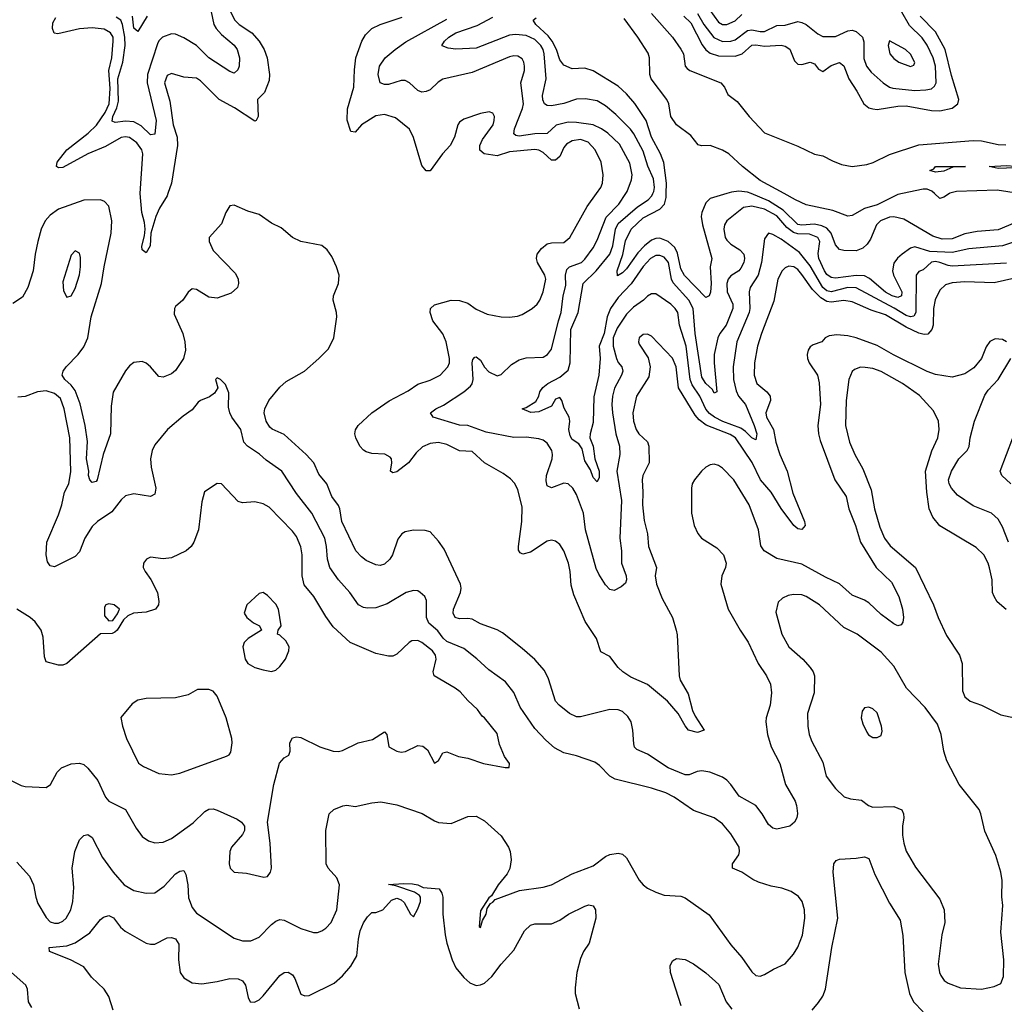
# Model space of a CAD drawing. Header units: inches. Extents: x 1305375 to 1407406, y 744550 to 841633.
# Tile 276 of 509: x 1352804 to 1357519, y 766118 to 770833. Entities that reach past the tile are written whole.
import ezdxf

# ---------------------------------------------------------------- set-up
doc = ezdxf.new("R2010")
doc.units = ezdxf.units.IN
doc.header["$MEASUREMENT"] = 0
doc.layers.add('B3756', color=7, linetype='Continuous')
doc.layers.add('B3757', color=7, linetype='Continuous')

msp = doc.modelspace()

# ---------------------------------------------------------------- linework, layer by layer
at = {"layer": 'B3756', "color": 5}
for points, elevation in [([(1353513.5, 770000), (1353510, 769990), (1353472.5, 769930), (1353455.9, 769890), (1353431.2, 769810), (1353428.5, 769750), (1353410, 769716.9), (1353390.8, 769730.8), (1353388.2, 769748.2), (1353401.6, 769798.4), (1353403.9, 769830), (1353401.3, 769861.3), (1353388.1, 769910), (1353380.4, 770000)], 980), ([(1357570, 769595.6), (1357470, 769573.1), (1357330, 769577.5), (1357270, 769573.3), (1357237.2, 769562.8), (1357210, 769537.4), (1357188.5, 769491.5), (1357180.1, 769450), (1357177.8, 769370), (1357171.8, 769350), (1357152.5, 769327.5), (1357135.3, 769324.7), (1357110, 769331.5), (1357050, 769359.9), (1356950, 769420.1), (1356882.3, 769442.3), (1356790, 769481.3), (1356750, 769487.8), (1356690, 769479.5), (1356670, 769482.9), (1356640.6, 769500.6), (1356600.3, 769540.3), (1356550, 769612.5), (1356530, 769635.9), (1356510.7, 769650), (1356487.9, 769652.1), (1356470, 769644.6), (1356454.7, 769630), (1356434.4, 769590), (1356415.5, 769484.5), (1356355.7, 769330), (1356337.4, 769270), (1356323.4, 769190), (1356321.3, 769130), (1356333.6, 769090), (1356381.5, 769050), (1356397.7, 769030), (1356399.5, 769010), (1356377.2, 768950), (1356380.9, 768930), (1356414.4, 768870), (1356425.3, 768810), (1356443.8, 768750), (1356479.3, 768670), (1356506.1, 768566.1), (1356562.5, 768430), (1356565.2, 768410), (1356550, 768390.8), (1356530, 768394.8), (1356510.8, 768410), (1356450, 768492.4), (1356402.6, 768570), (1356352.3, 768630), (1356312.1, 768712.1), (1356232.6, 768830), (1356206.4, 768846.4), (1356091.5, 768891.5), (1356057.3, 768917.3), (1356038.9, 768938.9), (1355959, 769070), (1355947.9, 769170), (1355930, 769211.6), (1355830, 769316.9), (1355810, 769326.3), (1355790, 769324.7), (1355770.4, 769310), (1355766.5, 769290), (1355770, 769278.8), (1355813.7, 769213.7), (1355823.2, 769170), (1355817.1, 769122.9), (1355757.6, 769030), (1355739.6, 768950), (1355743.4, 768910), (1355755.4, 768870), (1355768.4, 768850), (1355810, 768810.9), (1355816.3, 768790), (1355818, 768710), (1355788.7, 768650), (1355784.2, 768630), (1355788.6, 768570), (1355786.4, 768510), (1355794.4, 768434.4), (1355811.1, 768371.1), (1355815.3, 768310), (1355853.1, 768210), (1355847.3, 768170), (1355854.1, 768130), (1355880.8, 768060.8), (1355929.4, 767970), (1355947.9, 767910), (1355952.5, 767887.5), (1355961.4, 767690), (1355966.8, 767670), (1356004.6, 767604.6), (1356025.1, 767525.1), (1356037.9, 767497.9), (1356082.4, 767430), (1356050, 767419.8), (1356006.4, 767430), (1355990, 767451.2), (1355957.9, 767510), (1355905.4, 767570), (1355810, 767649), (1355730, 767684.1), (1355692.3, 767710), (1355670, 767730.9), (1355630, 767783.1), (1355586.1, 767806.1), (1355566.2, 767870), (1355511.1, 767951.1), (1355458.1, 768078.1), (1355445.1, 768125.1), (1355440.5, 768190), (1355432.7, 768230), (1355410, 768289.6), (1355390, 768319.7), (1355370, 768335.4), (1355350, 768341.1), (1355330, 768336), (1355250, 768282.2), (1355213.4, 768273.4), (1355200.4, 768280.4), (1355192.8, 768292.8), (1355192.3, 768310), (1355208.7, 768430), (1355210, 768499), (1355190, 768582.9), (1355173.8, 768613.8), (1355154.7, 768634.7), (1355119.7, 768659.7), (1355030, 768710.7), (1354970, 768765), (1354910, 768768.8), (1354850, 768798.7), (1354810, 768807.3), (1354770, 768803.4), (1354733, 768787), (1354701.7, 768758.3), (1354665.3, 768710), (1354610, 768667.7), (1354590, 768662.7), (1354578.7, 768670), (1354586.2, 768710), (1354583.5, 768730), (1354577.7, 768737.7), (1354552.2, 768752.2), (1354490, 768755.2), (1354463.1, 768763.1), (1354450, 768770.6), (1354432.7, 768790), (1354412.7, 768830), (1354408.9, 768850), (1354411.8, 768868.2), (1354424.4, 768890), (1354490.5, 768949.5), (1354573, 769007), (1354664.6, 769055.4), (1354710, 769087.3), (1354770, 769106), (1354817.3, 769130), (1354854.3, 769170), (1354861.9, 769190), (1354862.2, 769210), (1354846.7, 769290), (1354830, 769328.7), (1354782.6, 769390), (1354768.7, 769430), (1354771.1, 769450), (1354790, 769467.6), (1354870, 769489.4), (1354910, 769488.6), (1354950, 769475.8), (1354990, 769446.5), (1355043.2, 769423.2), (1355110, 769409.2), (1355150, 769407.9), (1355187.6, 769412.4), (1355210, 769421.1), (1355258.4, 769450), (1355282, 769470), (1355294.8, 769490), (1355310, 769530.4), (1355323.7, 769590), (1355318.4, 769610), (1355284.1, 769670), (1355279.1, 769690), (1355282.6, 769710), (1355303.3, 769736.7), (1355330, 769759), (1355350, 769763.9), (1355410, 769766), (1355437.7, 769790), (1355521.1, 769938.9), (1355565.5, 770000)], 980), ([(1357530, 769667.2), (1357270, 769653.2), (1357250, 769655.2), (1357210, 769670.6), (1357190, 769674.3), (1357170, 769671.7), (1357130, 769634.8), (1357110, 769626.6), (1357096.5, 769610), (1357095.1, 769430), (1357086.6, 769413.4), (1357070, 769409.6), (1357050, 769415.6), (1356991.8, 769451.8), (1356810, 769549.5), (1356770, 769549.6), (1356690, 769529.7), (1356670, 769533.9), (1356650, 769551.1), (1356590, 769654.5), (1356538.4, 769718.4), (1356450, 769781.1), (1356410, 769804.2), (1356389.2, 769810.8), (1356370, 769784), (1356356.8, 769670), (1356339.8, 769610), (1356302.7, 769550), (1356296.8, 769530), (1356300.5, 769450), (1356297, 769430), (1356237.7, 769290), (1356220.8, 769170), (1356223, 769110), (1356235, 769055), (1356246.8, 769030), (1356280.1, 768990), (1356321, 768890), (1356333.3, 768850), (1356330, 768820.7), (1356310, 768829.8), (1356280.5, 768860.5), (1356256.7, 768876.7), (1356171, 768909), (1356131.6, 768930), (1356107.3, 768947.3), (1356090, 768967.5), (1356061.4, 769030), (1356024.2, 769084.2), (1356015.2, 769110), (1355995.3, 769270), (1355963.9, 769370), (1355954.9, 769430), (1355943.2, 769450), (1355922.6, 769470), (1355850, 769520.3), (1355830, 769519.8), (1355810, 769508.9), (1355791.1, 769490), (1355743.3, 769456.7), (1355710, 769422.4), (1355664.3, 769355.7), (1355645.4, 769310), (1355646.7, 769270), (1355662.3, 769210), (1355670.5, 769190.5), (1355686.7, 769170), (1355692.1, 769150), (1355685.7, 769130), (1355652.1, 769067.9), (1355642.5, 769030), (1355640.1, 768990), (1355642.1, 768950), (1355658.9, 768850), (1355676.8, 768790), (1355677.1, 768750), (1355664, 768670), (1355685.7, 768530), (1355678.3, 768350), (1355686.3, 768290), (1355686.6, 768230), (1355708.2, 768170), (1355710.2, 768150), (1355705.6, 768134.4), (1355683.8, 768116.2), (1355650, 768099.6), (1355630, 768104.2), (1355610, 768126), (1355577.2, 768177.2), (1355565.3, 768205.3), (1355514, 768390), (1355504.6, 768470), (1355470, 768559.7), (1355452.7, 768590), (1355430, 768609.8), (1355410, 768612.7), (1355350, 768591.3), (1355330, 768600.9), (1355324.8, 768624.8), (1355326.5, 768650), (1355353.7, 768730), (1355355.9, 768750), (1355351.6, 768770), (1355330, 768804.4), (1355310, 768818.8), (1355290, 768826.2), (1355230, 768833.2), (1355170, 768832.7), (1355037.8, 768857.8), (1354950, 768889.8), (1354910, 768891.1), (1354784.5, 768930), (1354771.8, 768950), (1354796.9, 768970), (1354832.8, 768987.2), (1354931.1, 769050), (1354962.6, 769077.4), (1354970.4, 769089.6), (1354974.9, 769110), (1354970.8, 769190), (1354974.2, 769205.8), (1354983.6, 769216.4), (1354990, 769218.5), (1355010, 769202), (1355029.5, 769169.5), (1355050, 769146), (1355090, 769126.7), (1355110, 769133.4), (1355158.4, 769181.6), (1355195.8, 769204.2), (1355230, 769212.8), (1355310, 769217.2), (1355331.8, 769230), (1355350, 769255.8), (1355383.5, 769390), (1355397.6, 769430), (1355405.8, 769510), (1355419.5, 769560.5), (1355418.4, 769610), (1355423.3, 769636.7), (1355436.9, 769650), (1355494, 769670), (1355510, 769685.4), (1355550, 769741), (1355570, 769776.5), (1355612.5, 769887.5), (1355672.9, 769950), (1355706.5, 770000)], 960), ([(1357630.1, 769789.9), (1357510, 769750.3), (1357350, 769736.3), (1357270, 769717.4), (1357162.8, 769722.8), (1357090, 769744.9), (1357070, 769738.6), (1357030, 769709.5), (1357008.4, 769691.6), (1356990, 769666.4), (1356984, 769630), (1356988.7, 769610), (1357028.7, 769530), (1357027.3, 769510), (1357010, 769502.9), (1356982.7, 769510), (1356950, 769527.6), (1356874, 769594), (1356850, 769606), (1356810, 769607.3), (1356710, 769594.3), (1356690, 769598.3), (1356670, 769613.4), (1356658.7, 769630), (1356630.9, 769690), (1356627.4, 769712.6), (1356636, 769770), (1356626.1, 769790), (1356585.7, 769805.7), (1356530, 769808), (1356510, 769813), (1356477.1, 769837.1), (1356430, 769893.2), (1356370, 769925.6), (1356310, 769939.5), (1356270, 769933.6), (1356191.1, 769870), (1356179.8, 769850), (1356175.8, 769830), (1356181.8, 769790), (1356190, 769776.5), (1356210, 769757.3), (1356253.1, 769730), (1356271, 769710), (1356275.7, 769690), (1356271.7, 769670), (1356257.8, 769642.2), (1356247.1, 769630), (1356210, 769606.5), (1356197.2, 769590), (1356190.1, 769570), (1356192.4, 769530), (1356218.8, 769470), (1356219.4, 769450), (1356186.9, 769370), (1356156.6, 769330), (1356147.2, 769310), (1356129.7, 769230), (1356128.9, 769188.9), (1356142, 769050), (1356130, 769044.8), (1356121.2, 769061.2), (1356090, 769091.2), (1356070, 769120.2), (1356038.6, 769330), (1356029.6, 769450), (1356008.3, 769490), (1355933.1, 769573.1), (1355924.8, 769590), (1355910.4, 769670.4), (1355890, 769696.2), (1355870, 769703.6), (1355850, 769703.6), (1355824.4, 769690), (1355790, 769650.4), (1355732.1, 769567.9), (1355670, 769503.2), (1355633, 769450), (1355617.6, 769410), (1355602.8, 769330), (1355579.5, 769270), (1355583.5, 769210), (1355576.9, 769130), (1355553.6, 769026.4), (1355550, 768904), (1355535, 768850), (1355533.7, 768830), (1355550.7, 768790), (1355558.7, 768730), (1355579.1, 768670), (1355579.3, 768640.7), (1355570, 768620.4), (1355550, 768640.4), (1355537.3, 768677.3), (1355510, 768719.7), (1355497.1, 768777.1), (1355481.4, 768801.4), (1355450, 768822.8), (1355439.5, 768839.5), (1355433.8, 768870), (1355438.3, 768910), (1355434.8, 768930), (1355411.8, 768971.8), (1355400.2, 769010), (1355390, 769024.2), (1355370, 769014.8), (1355350, 768982.3), (1355290, 768955.5), (1355252.4, 768952.4), (1355209.6, 768970), (1355230, 768975.3), (1355275.9, 769004.1), (1355289.8, 769030), (1355294, 769050), (1355308.4, 769071.6), (1355332.4, 769090), (1355390, 769120.2), (1355430, 769154.7), (1355440.1, 769190), (1355443.7, 769350), (1355479, 769430), (1355502.2, 769570), (1355565.3, 769630), (1355629.4, 769710.6), (1355644.2, 769750), (1355657.1, 769830), (1355670, 769857.1), (1355763, 769937), (1355813, 769970), (1355831.6, 769990), (1355836.4, 770000)], 940), ([(1356190.3, 770000), (1356110, 769976.7), (1356090, 769956.2), (1356070.1, 769910), (1356067.4, 769890), (1356073.2, 769850), (1356117.7, 769690), (1356110.7, 769649.3), (1356116, 769570), (1356112.2, 769527.8), (1356106, 769510), (1356090, 769503.1), (1355987.9, 769607.9), (1355970, 769639.8), (1355954.5, 769714.5), (1355941.6, 769741.6), (1355910, 769770.3), (1355870, 769787.2), (1355850, 769785.1), (1355830, 769776.7), (1355795.7, 769750), (1355764, 769716), (1355710, 769639), (1355690, 769619.9), (1355666.4, 769606.4), (1355665, 769630), (1355691.6, 769708.4), (1355705.5, 769774.5), (1355731.6, 769830), (1355790, 769883.4), (1355870, 769924.8), (1355892.4, 769950), (1355899.3, 769980.7), (1355899.8, 770000)], 920), ([(1357570, 769860.1), (1357490, 769826.5), (1357390, 769819.3), (1357330, 769806.9), (1357270, 769783.9), (1357222.3, 769782.3), (1357176.5, 769796.5), (1357037.9, 769877.9), (1356990, 769889.4), (1356970, 769886.7), (1356925.6, 769870), (1356906.9, 769850), (1356878.7, 769781.3), (1356862.4, 769757.6), (1356841.5, 769738.5), (1356810, 769725.3), (1356750, 769727.3), (1356730, 769732.3), (1356710, 769754.5), (1356690.3, 769810), (1356670, 769834.1), (1356645.9, 769845.9), (1356610, 769853.9), (1356550, 769848.1), (1356530, 769851.7), (1356460.4, 769920.4), (1356390, 769966), (1356307.1, 770000)], 920), ([(1357031.8, 770000), (1357010, 769995.4), (1356910, 769945.7), (1356850, 769929), (1356790, 769894.8), (1356770, 769892.3), (1356698.8, 769918.8), (1356570, 769946.9), (1356519.3, 769970), (1356465, 770000)], 880), ([(1357256.2, 770000), (1357230, 769982.2), (1357210, 769976.8), (1357185, 770000)], 880), ([(1357530, 769289.6), (1357510, 769301.1), (1357476, 769304), (1357450, 769291.5), (1357433, 769267), (1357409.5, 769210.5), (1357374, 769166), (1357330, 769136.8), (1357270, 769121.5), (1357190, 769134.5), (1357150, 769147.7), (1356987.9, 769227.9), (1356910, 769272.1), (1356810, 769308.9), (1356770, 769318.6), (1356717, 769323), (1356680.6, 769319.4), (1356661.3, 769310), (1356644.9, 769290), (1356603.5, 769276.5), (1356590, 769266.6), (1356579.2, 769250), (1356574.5, 769230), (1356577.1, 769210), (1356584.5, 769190), (1356624.3, 769130), (1356633.1, 769093.1), (1356638.4, 768990), (1356626.3, 768890), (1356629.5, 768850), (1356638, 768818), (1356707.7, 768630), (1356761.4, 768550), (1356774.4, 768490), (1356805.8, 768410), (1356830.1, 768330), (1356905.3, 768210), (1356978.6, 768138.6), (1357014.4, 768070), (1357031.4, 768010), (1357036.5, 767970), (1357032.9, 767947.1), (1357024.8, 767935.2), (1357010, 767929.8), (1356990, 767940.3), (1356930, 767985), (1356870, 768039.8), (1356850, 768052.6), (1356790, 768077.3), (1356730, 768130.9), (1356662.5, 768162.5), (1356550, 768225.3), (1356430, 768252), (1356368.6, 768288.6), (1356353.2, 768313.2), (1356341.2, 768390), (1356297.7, 768510), (1356223.9, 768630), (1356170, 768685), (1356150, 768698.1), (1356130, 768703.7), (1356110, 768701.6), (1356090, 768690.6), (1356069.3, 768670.7), (1356035.1, 768630), (1356024.8, 768610), (1356020.9, 768590), (1356021.3, 768470), (1356033.5, 768410), (1356051.6, 768371.6), (1356069.2, 768350), (1356143.1, 768303.1), (1356175, 768270), (1356187.2, 768230), (1356183.8, 768210), (1356166.4, 768170), (1356161.1, 768130), (1356197.5, 768010), (1356254.2, 767910), (1356292.6, 767852.6), (1356341, 767750), (1356380.8, 767690), (1356400.2, 767650), (1356403.9, 767610), (1356398.2, 767550), (1356379.3, 767490), (1356377.4, 767470), (1356385, 767410), (1356402.7, 767350), (1356444.4, 767270), (1356471.8, 767170), (1356516.9, 767090), (1356524.2, 767070), (1356529.1, 767030.9), (1356524.9, 767010), (1356514.3, 766990), (1356492, 766970), (1356430, 766956), (1356410, 766960.5), (1356390, 766978.7), (1356359.4, 767030), (1356329.4, 767069.4), (1356250, 767113.7), (1356209.9, 767170), (1356190.9, 767190.9), (1356170, 767204.6), (1356108.8, 767228.8), (1356070, 767235.4), (1356048.2, 767231.8), (1356010, 767216.5), (1355990, 767216), (1355910, 767249.9), (1355810, 767315.3), (1355758.6, 767338.6), (1355748.8, 767348.8), (1355744.6, 767364.6), (1355740.7, 767430), (1355732.9, 767470), (1355716.1, 767496.1), (1355690, 767519.1), (1355670, 767528.3), (1355630, 767529.1), (1355490, 767494), (1355470, 767493.8), (1355437.4, 767510), (1355387.3, 767550), (1355369.9, 767569.9), (1355336.6, 767676.6), (1355316.5, 767716.5), (1355270, 767768.7), (1355210, 767820.8), (1355116.5, 767896.5), (1355091.1, 767911.1), (1355010, 767939.6), (1354970, 767961.5), (1354950, 767965.9), (1354910, 767963.8), (1354889.9, 767969.9), (1354879.1, 767990), (1354881.2, 768010), (1354915.4, 768090), (1354918.3, 768110), (1354914.4, 768130), (1354837.2, 768297.2), (1354810, 768336.2), (1354770, 768379.5), (1354746.2, 768386.2), (1354690, 768388), (1354650, 768380.5), (1354633.4, 768370), (1354614.4, 768345.6), (1354589.4, 768270.6), (1354576.5, 768250), (1354550, 768225.1), (1354530, 768219.1), (1354510, 768222.3), (1354462.7, 768242.7), (1354440, 768260), (1354413.3, 768290), (1354346.4, 768430), (1354337.2, 768490), (1354330, 768507), (1354298.3, 768550), (1354274.6, 768610), (1354236, 768656), (1354211.9, 768710), (1354175.1, 768750), (1354070, 768847.1), (1354012.1, 768872.1), (1354001.2, 768881.2), (1353983.4, 768910), (1353974.6, 768950), (1353977.5, 768970), (1353996, 769010), (1354050, 769073.8), (1354079.9, 769100.1), (1354168.3, 769150), (1354236.9, 769210), (1354282.6, 769257.4), (1354308.2, 769310), (1354323, 769410), (1354321.6, 769430), (1354304.7, 769490), (1354307.1, 769510), (1354329.7, 769570), (1354333.7, 769610), (1354321, 769650), (1354298.3, 769698.3), (1354276.9, 769730), (1354250, 769751), (1354149.3, 769770), (1354110, 769789.7), (1354056.1, 769836.1), (1354010, 769858.7), (1353950, 769900.3), (1353896.2, 769916.2), (1353830, 769944), (1353810, 769941.3), (1353790.2, 769909.8), (1353770, 769855.6), (1353710.3, 769790), (1353711.3, 769770), (1353730, 769727.7), (1353837.9, 769617.9), (1353850.2, 769590), (1353851.9, 769570), (1353847.1, 769550), (1353816.5, 769523.5), (1353750, 769499.9), (1353710, 769503.7), (1353650, 769540.3), (1353630, 769543.5), (1353610, 769527.8), (1353585.2, 769490), (1353550, 769459.2), (1353544.8, 769450), (1353542.6, 769422.6), (1353584.5, 769330), (1353594.5, 769290), (1353598.2, 769250), (1353587.5, 769210), (1353550, 769153.5), (1353530, 769136.5), (1353490, 769120.3), (1353470, 769124.8), (1353430, 769170.9), (1353410, 769188.6), (1353390, 769196.2), (1353350, 769191.8), (1353330, 769176), (1353310, 769151.1), (1353250.7, 769049.3), (1353241.5, 768981.5), (1353238.2, 768850), (1353203.2, 768750), (1353174.7, 768630), (1353170, 768621.6), (1353150, 768616.3), (1353139.1, 768630), (1353133.3, 768650), (1353135.3, 768670), (1353124.3, 768730), (1353127.8, 768812.2), (1353117.2, 768890), (1353093.8, 768993.8), (1353070, 769056.8), (1353050, 769082.2), (1353019, 769110), (1353006.3, 769130), (1353011.6, 769150), (1353025.5, 769170), (1353082.9, 769230), (1353110, 769266.9), (1353129.9, 769310.1), (1353145.9, 769410), (1353196, 769570), (1353207.7, 769650), (1353241.2, 769810), (1353244.5, 769870), (1353230, 769939.5), (1353210, 769962.6), (1353190, 769969.8), (1353110, 769968.4), (1352990, 769925.4), (1352950, 769896.5), (1352925.9, 769870), (1352906.8, 769830), (1352890.2, 769770.2), (1352877.6, 769710), (1352868.8, 769630), (1352843.2, 769550), (1352816.3, 769503.7), (1352770, 769473.2)], 1020), ([(1357538.9, 768330), (1357510, 768404.2), (1357490, 768440.3), (1357458.3, 768470), (1357370, 768504.5), (1357295.4, 768555.4), (1357266.3, 768590), (1357255.2, 768610), (1357251.9, 768630), (1357265.9, 768670), (1357301.2, 768730), (1357340.6, 768770), (1357351.1, 768788.9), (1357355.2, 768830), (1357376.5, 768910), (1357425.6, 769034.4), (1357441.6, 769058.4), (1357490, 769110.4), (1357549.8, 769210)], 1020), ([(1357528, 768008), (1357485.3, 768045.3), (1357470.6, 768070), (1357463.4, 768090), (1357460.6, 768150), (1357448.3, 768208.3), (1357442.4, 768230), (1357421.1, 768270), (1357384.8, 768304.8), (1357210, 768408.7), (1357177.7, 768450), (1357159.1, 768490), (1357148.3, 768570), (1357142.6, 768670), (1357171.6, 768768.4), (1357200.3, 768830), (1357208, 768870), (1357203.9, 768910), (1357180.3, 768960.3), (1357113.5, 769033.5), (1357031.1, 769091.1), (1356930, 769147.7), (1356890, 769163), (1356852.7, 769167.3), (1356830, 769168.1), (1356801.9, 769158.1), (1356790, 769147.8), (1356774, 769110), (1356762.3, 769010), (1356759, 768890), (1356778.3, 768810), (1356803.2, 768750), (1356841.3, 768681.3), (1356881, 768581), (1356898.1, 768490), (1356923.3, 768403.3), (1356945.9, 768350), (1356973.1, 768313.1), (1357093.2, 768210), (1357179.7, 768030), (1357201.8, 767970), (1357243.1, 767883.1), (1357305.2, 767790), (1357317.4, 767750), (1357318.3, 767618.3), (1357330, 767590.6), (1357356.3, 767570), (1357410.2, 767550.2), (1357503.1, 767503.1), (1357570, 767490.2)], 1040), ([(1352790, 766798.3), (1352851.1, 766731.1), (1352870.1, 766690), (1352880.1, 766630), (1352890, 766600.3), (1352930, 766534), (1352950, 766512.7), (1352970, 766505.6), (1352990, 766506.8), (1353010, 766515.9), (1353025.6, 766530), (1353049, 766570), (1353057.7, 766610), (1353062.4, 766677.6), (1353054.7, 766770), (1353068, 766850), (1353090, 766904.9), (1353110, 766926.7), (1353130, 766930.3), (1353150, 766916.5), (1353200.4, 766820.4), (1353251.8, 766750), (1353303.8, 766690), (1353350, 766662.6), (1353410, 766650.2), (1353450, 766652.2), (1353496, 766684), (1353550, 766742.3), (1353570, 766755.8), (1353590, 766757.6), (1353599.1, 766739.1), (1353609.2, 766690), (1353612.5, 766627.5), (1353630, 766581.3), (1353650, 766553.8), (1353830, 766434.6), (1353870, 766422.3), (1353910, 766421.7), (1353950, 766439.6), (1354010, 766500.2), (1354030, 766515.9), (1354050, 766523.2), (1354070, 766521.2), (1354150, 766480.7), (1354210, 766461.7), (1354230, 766462), (1354250, 766468.7), (1354270, 766482), (1354296, 766510), (1354323.1, 766570), (1354335.4, 766690), (1354322.8, 766722.8), (1354280.7, 766770), (1354272, 766790), (1354269.2, 766950), (1354286, 767030), (1354308.7, 767050), (1354351.7, 767068.3), (1354370, 767070.5), (1354410, 767065.3), (1354490, 767083.2), (1354533, 767087), (1354610, 767072.7), (1354731.8, 767031.8), (1354790, 766995.8), (1354810, 766988.4), (1354870, 766983.1), (1354950, 767017), (1354990, 767018.7), (1355030, 766995.8), (1355110, 766924.4), (1355144.9, 766870), (1355152.6, 766850), (1355157.3, 766810), (1355151.3, 766768.7), (1355138.2, 766741.8), (1355095.5, 766690), (1355062.8, 766637.2), (1355050, 766628), (1355010, 766566), (1355004.7, 766490), (1355010, 766484.7), (1355020.4, 766519.6), (1355037.2, 766550), (1355043.1, 766576.9), (1355059, 766601), (1355070, 766606.8), (1355080.1, 766619.9), (1355197.8, 766662.2), (1355310, 766678.2), (1355350, 766690.2), (1355450, 766742.3), (1355550, 766780.2), (1355610, 766826.2), (1355630, 766834.7), (1355670, 766841.8), (1355690, 766836.3), (1355710, 766818.5), (1355770, 766712.7), (1355789.2, 766689.2), (1355810, 766674.4), (1355850, 766654), (1355890, 766640.5), (1355970, 766635.2), (1355990, 766627.6), (1356106.5, 766546.5), (1356210, 766402.6), (1356261.8, 766341.8), (1356310, 766273.4), (1356330, 766255.5), (1356350, 766253), (1356370, 766260.5), (1356413.6, 766286.4), (1356470, 766312), (1356510, 766357.1), (1356530, 766390.6), (1356552, 766448), (1356564.1, 766530), (1356562.4, 766570), (1356551.1, 766610), (1356533.4, 766633.4), (1356497.8, 766657.8), (1356453.8, 766673.8), (1356403.4, 766683.4), (1356342.3, 766702.3), (1356314.8, 766714.8), (1356262.7, 766750), (1356218, 766770), (1356217.6, 766790), (1356247.1, 766832.9), (1356251.4, 766850), (1356249.3, 766870), (1356210, 766934.7), (1356170, 766982), (1356130, 767011.1), (1356030, 767046), (1355937.3, 767110), (1355897.4, 767130), (1355830, 767152.5), (1355655.2, 767195.2), (1355629.7, 767210), (1355580.8, 767260.8), (1355557.6, 767277.6), (1355470, 767307.3), (1355410, 767322), (1355365.2, 767345.2), (1355322.7, 767382.7), (1355270, 767438.7), (1355200.3, 767540.3), (1355170, 767611.3), (1355130, 767661.5), (1355050, 767718.7), (1354992.8, 767772.8), (1354930, 767821.8), (1354850, 767855.8), (1354831.8, 767871.8), (1354806, 767906), (1354763, 767943), (1354751.2, 767970), (1354752.2, 768052.2), (1354743.5, 768070), (1354722, 768090), (1354710, 768096.9), (1354690, 768099.8), (1354654, 768090), (1354564.1, 768035.9), (1354510, 768015.9), (1354470, 768014.3), (1354450, 768018.3), (1354426.4, 768030), (1354384.2, 768090), (1354330, 768151.1), (1354289.1, 768210), (1354277.4, 768250), (1354272.9, 768310), (1354264.3, 768350), (1354202.9, 768470), (1354130, 768564.5), (1354059.8, 768670), (1353984.2, 768724.2), (1353952.5, 768752.5), (1353894, 768790), (1353877.7, 768810), (1353863.2, 768870), (1353819, 768930), (1353809.8, 768950), (1353803.5, 768976.5), (1353805.6, 769045.6), (1353790, 769086), (1353766, 769110), (1353750, 769118), (1353742, 769110), (1353752, 769070), (1353736.2, 769043.8), (1353713.3, 769026.7), (1353670, 769009.8), (1353658.9, 769001.1), (1353630, 768964.5), (1353586, 768934), (1353512, 768870), (1353450, 768797.6), (1353438.8, 768770), (1353430.2, 768730), (1353433, 768690), (1353455.8, 768590), (1353450, 768560.9), (1353430, 768549.8), (1353350, 768562.2), (1353310, 768551.9), (1353290, 768533.5), (1353244.7, 768475.3), (1353176.1, 768430), (1353150, 768405.3), (1353115.3, 768350), (1353090, 768285.1), (1353070, 768262.9), (1352970, 768212), (1352950, 768218), (1352936.9, 768236.9), (1352929.7, 768269.7), (1352934, 768330), (1352990, 768461.3), (1353005.6, 768510), (1353017.6, 768570), (1353038.9, 768610), (1353048.9, 768668.9), (1353043.7, 768830), (1353017.2, 768970), (1352998.2, 769018.2), (1352970, 769043.5), (1352930, 769055.6), (1352889.1, 769050.9), (1352830, 769028.3), (1352795.1, 769024.9)], 1040), ([(1357550.4, 768610.4), (1357507.9, 768650), (1357499.9, 768670), (1357559.7, 768830)], 980), ([(1352750, 767195.8), (1352810, 767165.7), (1352830, 767160.3), (1352930, 767156.4), (1352951.6, 767170), (1352982.4, 767230), (1353003.7, 767250), (1353050, 767268.8), (1353090, 767271.7), (1353110, 767265.3), (1353130, 767248.7), (1353178, 767190), (1353214.9, 767110), (1353230.8, 767090.8), (1353310.1, 767050.1), (1353360.8, 766960.8), (1353390, 766921.3), (1353419.7, 766899.7), (1353450, 766891.5), (1353490, 766894.4), (1353530, 766911.2), (1353633.9, 766986.1), (1353690, 767040.7), (1353710, 767051.3), (1353730, 767053.4), (1353750, 767047.1), (1353845, 767005), (1353866.4, 766990), (1353880.3, 766970), (1353880.3, 766950), (1353870.3, 766930), (1353818.7, 766870), (1353810.3, 766850), (1353807, 766790), (1353812.2, 766770), (1353830.3, 766750.3), (1353890, 766745.4), (1353972.9, 766727.1), (1353990, 766730.4), (1354004.4, 766750), (1354009.8, 766770.2), (1354002.6, 766890), (1353989.9, 766990), (1354021.5, 767170), (1354047.6, 767272.4), (1354070, 767297.8), (1354093, 767310), (1354099.1, 767330), (1354098, 767370), (1354110, 767393), (1354130, 767399.3), (1354150, 767394.9), (1354240.7, 767350), (1354304.7, 767330), (1354330, 767328), (1354350, 767332.4), (1354424, 767370), (1354493.6, 767386.4), (1354550, 767422), (1354562, 767410), (1354570.8, 767350), (1354610, 767330.4), (1354630, 767325.3), (1354651.2, 767328.8), (1354710, 767357.3), (1354733.7, 767353.7), (1354756.8, 767336.8), (1354790, 767272), (1354810, 767284.7), (1354830, 767322), (1354850, 767326.8), (1354905.1, 767305.1), (1354950, 767295.8), (1355024.7, 767270), (1355129, 767251), (1355148, 767252), (1355149, 767270), (1355125.1, 767305.1), (1355101.5, 767361.5), (1355090, 767415.1), (1355030, 767489.4), (1355018, 767498), (1354996.9, 767530), (1354950, 767572.8), (1354913.7, 767613.7), (1354890, 767632), (1354788.3, 767690), (1354783.5, 767710), (1354798.5, 767770), (1354794.8, 767790), (1354780.9, 767810), (1354730, 767850.3), (1354710, 767859.7), (1354682.3, 767857.7), (1354669.2, 767850.8), (1354610, 767794), (1354590, 767785), (1354570, 767784.2), (1354510, 767797.3), (1354386.3, 767850), (1354305.5, 767925.5), (1354270, 767974), (1354212.5, 768070), (1354166.8, 768126.8), (1354156.5, 768170), (1354155.9, 768270), (1354150, 768309.2), (1354130, 768357.6), (1354110, 768384.2), (1353998.2, 768498.2), (1353970, 768514), (1353930, 768524.7), (1353870, 768519.6), (1353850, 768525.1), (1353770, 768609.6), (1353748.9, 768611.1), (1353688.3, 768571.7), (1353676.5, 768523.5), (1353659.7, 768390), (1353637.6, 768330), (1353625.3, 768310), (1353600.5, 768290), (1353530, 768255.8), (1353491.4, 768251.4), (1353430, 768259.3), (1353410.6, 768249.4), (1353396, 768230), (1353394.8, 768210), (1353404, 768190), (1353432, 768152), (1353463.8, 768090), (1353470, 768046), (1353467.7, 768030), (1353454, 768010), (1353410, 767995.1), (1353348.6, 767991.4), (1353322, 767978), (1353301.1, 767958.9), (1353270, 767908.7), (1353259.8, 767900.2), (1353246.4, 767893.6), (1353190, 767892), (1353030, 767749.7), (1353010, 767741.6), (1352990, 767742), (1352930, 767757.2), (1352922, 767782), (1352915.6, 767875.6), (1352905.6, 767910), (1352877, 767950), (1352854, 767970), (1352790, 768009.8)], 1060), ([(1356598.3, 766090), (1356630, 766126.7), (1356650, 766157.1), (1356662.8, 766190), (1356693.2, 766390), (1356721.2, 766530), (1356699.4, 766750), (1356702.6, 766790), (1356714.5, 766805.5), (1356730, 766812.9), (1356810, 766817.3), (1356850, 766824.2), (1356870, 766816.4), (1356899.8, 766739.8), (1356970, 766601.3), (1357021, 766521), (1357032.6, 766447.4), (1357042.7, 766270), (1357065, 766170), (1357084.2, 766130), (1357130, 766081.5)], 1020), ([(1353251.8, 766090), (1353230, 766155.3), (1353207.6, 766190), (1353148.1, 766248.1), (1353110, 766297.4), (1353047.6, 766330), (1352946.6, 766370), (1352944, 766390), (1353030, 766397.8), (1353070, 766411.5), (1353139.8, 766460.2), (1353190, 766523.5), (1353204.4, 766535.6), (1353230, 766542.5), (1353252.1, 766532.1), (1353287.1, 766487.1), (1353308.3, 766468.3), (1353410, 766411.1), (1353430, 766404.9), (1353450, 766405.5), (1353510, 766435.8), (1353530, 766437.1), (1353550, 766430.5), (1353565.3, 766405.3), (1353563.9, 766330), (1353572.6, 766270), (1353590, 766244.9), (1353630, 766221.2), (1353675.6, 766215.6), (1353750, 766226.1), (1353810, 766241.4), (1353850, 766240.2), (1353870.3, 766230), (1353884.6, 766210), (1353897.1, 766150), (1353907.3, 766130), (1353928, 766128), (1353950, 766139.3), (1353970, 766158.4), (1354050, 766255.2), (1354070, 766269.1), (1354090, 766271.1), (1354110, 766258.9), (1354121.5, 766241.5), (1354150, 766166.9), (1354170, 766158), (1354190, 766160.2), (1354310, 766219.6), (1354350, 766253.8), (1354390, 766300.9), (1354417.5, 766350), (1354425.5, 766430), (1354434.3, 766470), (1354450, 766507), (1354470, 766537.1), (1354490, 766557.3), (1354510, 766557.3), (1354542, 766570), (1354584.5, 766615.5), (1354610, 766626), (1354630, 766618), (1354644.9, 766604.9), (1354676, 766550), (1354690, 766536), (1354710, 766574), (1354722.4, 766610), (1354723.7, 766630), (1354718.3, 766638.3), (1354694, 766654), (1354604.7, 766684.7), (1354570, 766690.8), (1354643.6, 766696.4), (1354685.4, 766694.6), (1354710.6, 766690), (1354736.5, 766676.5), (1354812.7, 766670), (1354826, 766650), (1354830.2, 766630.2), (1354830.1, 766550), (1354841.2, 766450), (1354849.1, 766410), (1354874.7, 766330), (1354891.9, 766291.9), (1354930, 766245.2), (1354960.1, 766220.1), (1354990, 766208.3), (1355010, 766210.2), (1355030, 766218.5), (1355065.2, 766250), (1355110.3, 766309.7), (1355170, 766376.5), (1355221, 766470), (1355250, 766496.6), (1355270, 766502.2), (1355350, 766503), (1355390, 766520.6), (1355432.6, 766550), (1355510, 766588.3), (1355530, 766593.8), (1355550, 766588.7), (1355561.8, 766570), (1355562.3, 766530), (1355530.2, 766409.8), (1355504.2, 766370), (1355490, 766337.2), (1355472.6, 766270), (1355464.1, 766195.9), (1355464.5, 766170), (1355483.7, 766096.3)], 1020), ([(1352862.3, 766102.3), (1352846.4, 766130), (1352841.2, 766190), (1352832.9, 766210), (1352649.8, 766370)], 1040), ([(1355972.4, 766110), (1355919.8, 766270), (1355918.2, 766301.8), (1355930, 766326.4), (1355950, 766336.5), (1355990, 766331.5), (1356030, 766311.4), (1356090, 766269), (1356152.2, 766212.2), (1356187.7, 766130), (1356213.8, 766093.8)], 1020)]:
    msp.add_lwpolyline(points, dxfattribs=dict(at, elevation=elevation))
for points, elevation in [([(1353070, 769726), (1353050, 769705.2), (1353010, 769578), (1353014, 769534), (1353030, 769504), (1353050, 769510.7), (1353070, 769544.9), (1353090, 769611.3), (1353095.3, 769650), (1353094.2, 769694.2), (1353090, 769714)], 1040), ([(1353970, 768089.6), (1353950, 768085.1), (1353890.8, 768030), (1353878.8, 767990), (1353891, 767970), (1353924.1, 767944.1), (1353952, 767930), (1353962, 767910), (1353898, 767870), (1353878, 767850), (1353872, 767830), (1353884, 767770), (1353896.3, 767750), (1353930, 767730.4), (1353970, 767718.9), (1354010, 767711.6), (1354030, 767718), (1354050, 767734.7), (1354076.5, 767770), (1354092.8, 767810), (1354093.5, 767830), (1354078, 767858), (1354050, 767885.2), (1354038, 767890), (1354042, 767910), (1354056, 767930), (1354043, 768010), (1354030, 768033.3), (1353990, 768075.6)], 1080), ([(1356510, 768080.4), (1356484.8, 768075.2), (1356457.2, 768062.8), (1356436.1, 768043.9), (1356425.1, 767994.9), (1356453.8, 767890), (1356487.1, 767830), (1356554.3, 767770), (1356590, 767730.3), (1356604.4, 767710), (1356610, 767690.8), (1356608.4, 767610), (1356576.2, 767510), (1356577.6, 767450), (1356584.7, 767410), (1356596.7, 767376.7), (1356650, 767277.3), (1356665.5, 767210), (1356710, 767150.3), (1356751.7, 767111.7), (1356782.1, 767102.1), (1356834.7, 767094.7), (1356869.1, 767069.1), (1356890, 767061.7), (1356990, 767064.7), (1357029, 767049), (1357036.5, 767030), (1357037.3, 767010), (1357031.5, 766970), (1357031.8, 766928.2), (1357037.3, 766890), (1357050, 766850.7), (1357094.6, 766774.6), (1357210, 766620.5), (1357231.6, 766570), (1357235.2, 766510), (1357219.6, 766450), (1357202, 766310), (1357208.3, 766270), (1357215.1, 766255.1), (1357231.8, 766231.8), (1357250, 766219.1), (1357310, 766196.9), (1357410, 766190.3), (1357470, 766202.4), (1357502, 766218), (1357515.1, 766250), (1357516.8, 766330), (1357502.7, 766462.7), (1357512.9, 766590), (1357507.3, 766632.7), (1357509.7, 766710), (1357503.1, 766750), (1357478.3, 766830), (1357426.1, 766946.1), (1357407.4, 767030), (1357398.5, 767050), (1357303.1, 767170), (1357243.6, 767283.6), (1357229.7, 767330), (1357217.6, 767410), (1357199.8, 767459.8), (1357139.5, 767539.5), (1357051.2, 767631.2), (1356990, 767737.3), (1356930, 767804.5), (1356815.1, 767890), (1356750, 767921.5), (1356634.7, 768030), (1356570, 768070.9), (1356550, 768078.7)], 1040), ([(1353230, 768035.9), (1353216.4, 768030), (1353210, 768019.3), (1353210, 767978), (1353230, 767954), (1353250, 767956), (1353272.7, 767987.3), (1353280.9, 768010), (1353256.2, 768030)], 1060), ([(1353710, 767625.1), (1353655.5, 767624.5), (1353610, 767599), (1353550, 767584.5), (1353410, 767582), (1353370, 767573.6), (1353342.9, 767557.1), (1353288.7, 767491.3), (1353295.8, 767450), (1353315.8, 767390), (1353372.2, 767272.2), (1353395.8, 767255.8), (1353470, 767223.1), (1353530, 767216.4), (1353570, 767224.9), (1353794.2, 767305.8), (1353807.5, 767312.5), (1353814.7, 767325.3), (1353821.3, 767370), (1353819.7, 767390), (1353792.8, 767490), (1353750, 767592.7), (1353730, 767617)], 1080), ([(1356870, 767540.9), (1356850, 767538), (1356838, 767522), (1356834, 767490), (1356841.4, 767461.4), (1356860.3, 767420.3), (1356868.7, 767408.7), (1356890, 767394.9), (1356910, 767394.9), (1356930, 767404.9), (1356934.7, 767425.3), (1356931.3, 767450), (1356910, 767513.2), (1356890, 767532.3)], 1060)]:
    msp.add_lwpolyline(points, close=True, dxfattribs=dict(at, elevation=elevation))
at = {"layer": 'B3757', "color": 5}
for points, elevation in [([(1356087.4, 770907.4), (1356150, 770821.5), (1356170, 770809.6), (1356190, 770809.1), (1356230, 770827.4), (1356262.9, 770857.1)], 960), ([(1353380.4, 770000), (1353380.3, 770000.3), (1353394, 770190), (1353388.7, 770210), (1353363.8, 770243.8), (1353330, 770268.9), (1353310, 770272), (1353290, 770268), (1353215.1, 770224.9), (1353129.6, 770190.4), (1353010, 770125.3), (1352990, 770123.4), (1352980.6, 770130), (1352983.5, 770150), (1353030, 770210.1), (1353131, 770289), (1353171.9, 770328.1), (1353212.2, 770387.8), (1353231.4, 770430), (1353237.4, 770502.6), (1353230.9, 770589.1), (1353244.3, 770650), (1353251.1, 770730), (1353250.7, 770750), (1353239, 770770), (1353208.1, 770788.1), (1353150, 770793.6), (1353089.2, 770789.2), (1352985.8, 770765.8), (1352969.1, 770769.1), (1352959.9, 770790), (1352961.9, 770818.1), (1352976.8, 770843.2)], 980), ([(1353719.9, 770870), (1353733.3, 770810), (1353744.6, 770790), (1353770, 770761.3), (1353830.9, 770710.9), (1353844.6, 770690), (1353856, 770650), (1353854.7, 770610), (1353847.8, 770592.2), (1353830, 770576.9), (1353810, 770584.8), (1353710, 770651), (1353650, 770709.3), (1353590, 770746), (1353550, 770762.9), (1353530, 770765.3), (1353487.9, 770750), (1353470, 770732.1), (1353463, 770717), (1353415.6, 770570), (1353414.7, 770530), (1353457.2, 770350), (1353450, 770284.5), (1353430, 770281.5), (1353384.8, 770324.8), (1353350, 770343.2), (1353310, 770347.2), (1353260.7, 770340.7), (1353247.2, 770347.2), (1353249.3, 770370), (1353268.7, 770411.3), (1353276.7, 770443.3), (1353273.9, 770550), (1353298.3, 770630), (1353308.7, 770710), (1353306.7, 770750), (1353295.9, 770810), (1353287.6, 770830), (1353265.1, 770845.1)], 960), ([(1353414.2, 770850), (1353370, 770776.1), (1353350, 770791.8), (1353344.4, 770850)], 940), ([(1353813.5, 770870), (1353834.6, 770830), (1353855, 770810), (1353915, 770770), (1353950, 770729.3), (1353973.9, 770690), (1353988.6, 770650), (1354000.1, 770570), (1353998.6, 770541.4), (1353976, 770484), (1353942.8, 770450), (1353944.9, 770370), (1353936.3, 770350), (1353930, 770346.9), (1353832, 770410), (1353759.3, 770450), (1353670, 770539.7), (1353650, 770552.8), (1353590, 770557.7), (1353530, 770574.8), (1353510, 770566), (1353497.7, 770530), (1353522.5, 770442.5), (1353538.9, 770330), (1353557.9, 770270), (1353559.4, 770230), (1353530.5, 770050), (1353513.5, 770000)], 980), ([(1355565.5, 770000), (1355587.2, 770030), (1355595, 770050), (1355598.5, 770090), (1355589.2, 770150), (1355560.2, 770210), (1355526.3, 770246.3), (1355490, 770258.9), (1355450, 770253.5), (1355422.9, 770237.1), (1355410, 770220.7), (1355390, 770177.1), (1355370, 770159.9), (1355350, 770159.9), (1355310, 770197.1), (1355290, 770208.8), (1355270, 770211.6), (1355150, 770199.7), (1355090, 770181.5), (1355028.4, 770190), (1355007.6, 770207.6), (1355007.6, 770230), (1355020.4, 770259.6), (1355070.6, 770330), (1355076.5, 770350), (1355076.9, 770370), (1355070, 770386), (1355051.6, 770391.6), (1355010, 770384.2), (1354930, 770356.3), (1354910, 770342), (1354902.6, 770330), (1354886.4, 770270), (1354865.2, 770230), (1354827.8, 770190), (1354770, 770108.7), (1354750, 770109.8), (1354730, 770135.4), (1354689.3, 770269.3), (1354670, 770308.3), (1354603.4, 770363.4), (1354550, 770379.2), (1354510, 770372.5), (1354440.8, 770330), (1354410, 770293.6), (1354390, 770297), (1354372.1, 770352.1), (1354374.2, 770405.8), (1354404.5, 770510), (1354406.6, 770593.4), (1354413.9, 770650), (1354442.2, 770730), (1354459.2, 770760.8), (1354489.9, 770790.1), (1354530, 770809.3), (1354634.6, 770845.4)], 980), ([(1355706.5, 770000), (1355713.2, 770010), (1355734.1, 770065.9), (1355736.4, 770090), (1355725.1, 770145.1), (1355676.9, 770236.9), (1355619.8, 770290), (1355590, 770310.9), (1355550, 770329.4), (1355470, 770341.3), (1355430, 770342.6), (1355372.3, 770327.7), (1355330, 770287.5), (1355270, 770286.2), (1355195.3, 770275.3), (1355179, 770279), (1355170, 770286.6), (1355172.8, 770310), (1355212.2, 770407.8), (1355216.6, 770430), (1355204.2, 770530), (1355221.5, 770590), (1355221.6, 770610), (1355218.3, 770630), (1355210, 770645.4), (1355190, 770658.1), (1355170, 770659.9), (1355150, 770655.3), (1354970, 770579.8), (1354830, 770547.3), (1354807, 770533), (1354770, 770497.7), (1354750, 770488.4), (1354730, 770486.6), (1354710, 770493.3), (1354670.8, 770530.8), (1354650, 770541.1), (1354630, 770541.5), (1354570, 770522.6), (1354550, 770522), (1354529.9, 770529.9), (1354520.7, 770570), (1354526.2, 770610), (1354553.8, 770650), (1354601.5, 770690), (1354652.5, 770727.5), (1354850, 770835.7)], 960), ([(1355836.4, 770000), (1355841.2, 770010), (1355844.4, 770030), (1355839.7, 770070), (1355811.8, 770131.8), (1355790, 770202.5), (1355745.6, 770285.6), (1355728.7, 770308.7), (1355659, 770379), (1355610, 770420.9), (1355570, 770443.7), (1355513.8, 770453.8), (1355470, 770451.8), (1355410, 770432.2), (1355350, 770420.9), (1355330, 770421.2), (1355316.8, 770430), (1355308.5, 770448.5), (1355307.9, 770470), (1355325, 770550), (1355315.7, 770670), (1355310.6, 770690), (1355298.9, 770710), (1355270, 770737.8), (1355230, 770757.8), (1355177.6, 770762.4), (1355150, 770758.2), (1354990, 770696.3), (1354891.9, 770691.9), (1354855.9, 770695.9), (1354827.2, 770707.2), (1354826, 770710), (1354838.8, 770730), (1354859.4, 770750), (1354893.1, 770770), (1354995.2, 770804.8), (1355070, 770844.6)], 940), ([(1355899.8, 770000), (1355901.3, 770050), (1355888.4, 770148.4), (1355873.2, 770190), (1355828.9, 770270), (1355804.3, 770350), (1355750, 770431.9), (1355710, 770478.4), (1355670, 770514.3), (1355550, 770587.8), (1355510, 770600.2), (1355450, 770598), (1355410, 770615.3), (1355390, 770640.9), (1355374, 770690), (1355354, 770730), (1355335.2, 770755.2), (1355275.3, 770810), (1355263.5, 770830), (1355277.9, 770842.1)], 920), ([(1356465, 770000), (1356350, 770063.5), (1356265.6, 770130), (1356199.6, 770190), (1356170, 770208.6), (1356110, 770229.9), (1356068.9, 770228.9), (1356052.8, 770232.8), (1356018.2, 770278.2), (1355949.4, 770329.4), (1355922.5, 770370), (1355911.8, 770430), (1355903, 770450), (1355828.1, 770550), (1355821.7, 770570), (1355819.6, 770650), (1355813, 770673), (1355764.6, 770750), (1355699.3, 770839.3)], 880), ([(1355830, 770861.8), (1355930, 770748.7), (1355970, 770691.3), (1355983.1, 770670), (1355990.8, 770610), (1355999.8, 770599.8), (1356013.2, 770590), (1356160.9, 770530), (1356179.7, 770510), (1356195, 770475), (1356240.5, 770440.5), (1356296.9, 770370), (1356370.9, 770290.9), (1356530, 770227.1), (1356610, 770188.3), (1356650, 770181.5), (1356696.4, 770156.4), (1356739.6, 770139.6), (1356790, 770129.6), (1356861, 770139), (1356891.1, 770148.9), (1356970, 770187.5), (1357110, 770234), (1357370, 770255), (1357410, 770253.2), (1357490, 770234.5), (1357526.1, 770233.9)], 880), ([(1355983.7, 770850), (1356017.2, 770817.2), (1356071.8, 770711.8), (1356090, 770688.1), (1356110, 770672.5), (1356150, 770659.6), (1356230, 770657.8), (1356263.8, 770670), (1356310, 770710.8), (1356330, 770712.4), (1356370, 770706.3), (1356450, 770711.2), (1356470, 770706.7), (1356491.4, 770691.4), (1356515.1, 770635.1), (1356530, 770619.7), (1356550, 770618.5), (1356590, 770630.2), (1356610, 770621.2), (1356630, 770595.6), (1356650, 770584.9), (1356690, 770613.7), (1356730, 770628), (1356750, 770612.2), (1356774.5, 770550), (1356813.7, 770490), (1356845.8, 770430), (1356870, 770411.3), (1356890, 770405.4), (1356910, 770403.5), (1357010, 770419), (1357050, 770420.3), (1357170, 770397.9), (1357210, 770395.9), (1357270.3, 770409.7), (1357296.5, 770430), (1357300.8, 770450), (1357265.9, 770565.9), (1357235.8, 770690), (1357190, 770774.2), (1357116.4, 770850)], 920), ([(1356050, 770862.8), (1356079.4, 770810), (1356127.6, 770747.6), (1356170, 770729), (1356210, 770729.3), (1356230, 770736.3), (1356290, 770781), (1356310, 770784.3), (1356350, 770776.2), (1356370, 770777), (1356430, 770805.1), (1356470, 770806.2), (1356530, 770823.5), (1356550, 770820.1), (1356570.4, 770810), (1356625.5, 770765.5), (1356650, 770752.2), (1356710, 770753.2), (1356770, 770778.8), (1356790, 770782.7), (1356810, 770776.8), (1356839.6, 770750), (1356846.2, 770726.2), (1356846.4, 770646.4), (1356859.2, 770610), (1356882, 770582), (1356938.9, 770530), (1356970, 770510.1), (1356985.7, 770505.7), (1357090, 770493.7), (1357143.8, 770496.2), (1357170, 770502.1), (1357185.7, 770514.3), (1357193, 770530), (1357190.3, 770610), (1357178.1, 770650), (1357150, 770710.5), (1357125.3, 770745.3), (1357064.6, 770804.6), (1357029.1, 770869.1)], 940), ([(1356307.1, 770000), (1356290, 770007), (1356248.6, 770011.4), (1356213.3, 770006.7), (1356190.3, 770000)], 920), ([(1357185, 770000), (1357172, 770012), (1357150, 770020.9), (1357130, 770020.6), (1357031.8, 770000)], 880), ([(1357587.3, 770000), (1357484.3, 770015.7), (1357290, 770009.9), (1357258.5, 770001.5), (1357256.2, 770000)], 880)]:
    msp.add_lwpolyline(points, dxfattribs=dict(at, elevation=elevation))
for points, elevation in [([(1356970, 770731.8), (1356963.6, 770710), (1356970.4, 770670), (1356990, 770647.6), (1357014.9, 770630), (1357070, 770609.2), (1357085.6, 770614.4), (1357091.5, 770628.5), (1357070, 770667.8), (1357045.6, 770690)], 960), ([(1357190, 770102.7), (1357162, 770110), (1357181.2, 770118.8), (1357190, 770130.2), (1357334, 770130), (1357273.4, 770126.6), (1357230, 770107.6)], 860), ([(1357490, 770120.9), (1357446, 770130), (1357530, 770134.6), (1357610, 770128.7), (1357570, 770122.7)], 860)]:
    msp.add_lwpolyline(points, close=True, dxfattribs=dict(at, elevation=elevation))

doc.saveas('drawing.dxf')
